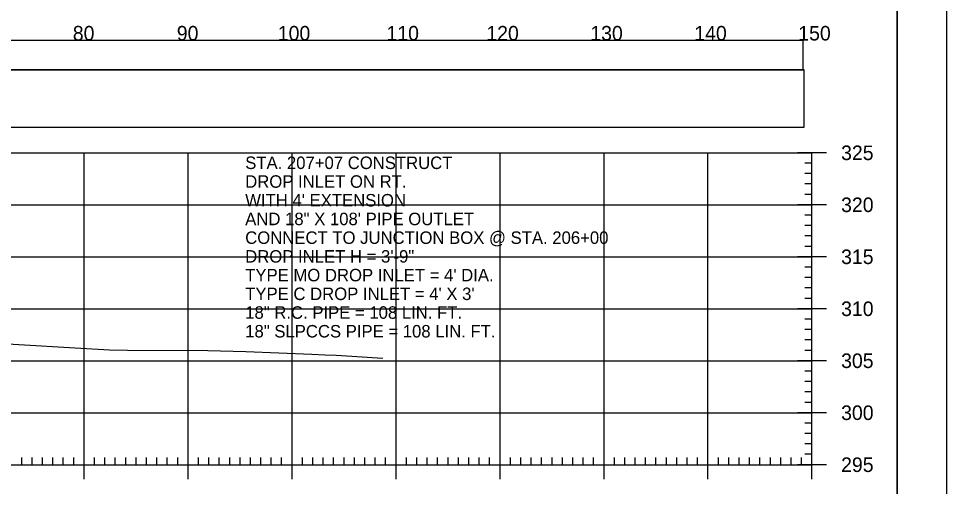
# Model space of a CAD drawing. Extents: x 1368122 to 1710785, y 373130 to 557566.
# Drawn here: x 1370095.9 to 1370185.2, y 374522.2 to 374567.2 of the extents above; entities that cross this region are included whole.
import ezdxf

# ---------------------------------------------------------------- set-up
doc = ezdxf.new("R2010")
doc.units = 0
for name, color, linetype in [('R_Alt Surface', 7, 'Continuous'), ('R_Axis', 7, 'Continuous'), ('R_Axis Annot', 7, 'Continuous'), ('R_Border', 7, 'Continuous'), ('R_Exist Surface', 7, 'Continuous'), ('R_Grid', 7, 'Continuous'), ('R_No Plot', 7, 'Continuous'), ('R_Water Annot', 7, 'Continuous')]:
    doc.layers.add(name, color=color, linetype=linetype)

msp = doc.modelspace()

# ---------------------------------------------------------------- linework, layer by layer
msp.add_lwpolyline([(1369873.087, 374562.329), (1370171.394, 374562.329), (1370171.394, 374565.146), (1369873.087, 374565.146)], close=True)
at = {"layer": 'R_Alt Surface'}
msp.add_lwpolyline([(1369873.087, 374556.807), (1370171.505, 374556.807), (1370171.505, 374562.329), (1369873.087, 374562.329)], close=True, dxfattribs=at)
at = {"layer": 'R_Axis'}
for p, q in [((1370173.641, 374554.337), (1370170.841, 374554.337)), ((1370172.241, 374524.337), (1370172.241, 374554.337)), ((1370172.241, 374553.337), (1370171.541, 374553.337)), ((1370172.241, 374552.337), (1370171.541, 374552.337)), ((1370172.241, 374551.337), (1370171.541, 374551.337)), ((1370172.241, 374550.337), (1370171.541, 374550.337)), ((1370173.641, 374549.337), (1370170.841, 374549.337)), ((1370172.241, 374548.337), (1370171.541, 374548.337)), ((1370172.241, 374547.337), (1370171.541, 374547.337)), ((1370172.241, 374546.337), (1370171.541, 374546.337)), ((1370172.241, 374545.337), (1370171.541, 374545.337)), ((1370173.641, 374544.337), (1370170.841, 374544.337)), ((1370172.241, 374543.337), (1370171.541, 374543.337)), ((1370172.241, 374542.337), (1370171.541, 374542.337)), ((1370172.241, 374541.337), (1370171.541, 374541.337)), ((1370172.241, 374540.337), (1370171.541, 374540.337)), ((1370173.641, 374539.337), (1370170.841, 374539.337)), ((1370172.241, 374538.337), (1370171.541, 374538.337)), ((1370172.241, 374537.337), (1370171.541, 374537.337)), ((1370172.241, 374536.337), (1370171.541, 374536.337)), ((1370172.241, 374535.337), (1370171.541, 374535.337)), ((1370173.641, 374534.337), (1370170.841, 374534.337)), ((1370172.241, 374533.337), (1370171.541, 374533.337)), ((1370172.241, 374532.337), (1370171.541, 374532.337)), ((1370172.241, 374531.337), (1370171.541, 374531.337)), ((1370172.241, 374530.337), (1370171.541, 374530.337)), ((1370173.641, 374529.337), (1370170.841, 374529.337)), ((1370172.241, 374528.337), (1370171.541, 374528.337)), ((1370172.241, 374527.337), (1370171.541, 374527.337)), ((1370172.241, 374526.337), (1370171.541, 374526.337)), ((1370102.241, 374522.937), (1370102.241, 374525.737)), ((1370112.241, 374522.937), (1370112.241, 374525.737)), ((1370122.241, 374522.937), (1370122.241, 374525.737)), ((1370132.241, 374522.937), (1370132.241, 374525.737)), ((1370142.241, 374522.937), (1370142.241, 374525.737)), ((1370152.241, 374522.937), (1370152.241, 374525.737)), ((1370162.241, 374522.937), (1370162.241, 374525.737)), ((1370172.241, 374525.337), (1370171.541, 374525.337)), ((1370172.241, 374522.937), (1370172.241, 374525.737)), ((1370096.241, 374524.337), (1370096.241, 374525.037)), ((1370097.241, 374524.337), (1370097.241, 374525.037)), ((1370098.241, 374524.337), (1370098.241, 374525.037)), ((1370099.241, 374524.337), (1370099.241, 374525.037)), ((1370100.241, 374524.337), (1370100.241, 374525.037)), ((1370101.241, 374524.337), (1370101.241, 374525.037)), ((1370103.241, 374524.337), (1370103.241, 374525.037)), ((1370104.241, 374524.337), (1370104.241, 374525.037)), ((1370105.241, 374524.337), (1370105.241, 374525.037)), ((1370106.241, 374524.337), (1370106.241, 374525.037)), ((1370107.241, 374524.337), (1370107.241, 374525.037)), ((1370108.241, 374524.337), (1370108.241, 374525.037)), ((1370109.241, 374524.337), (1370109.241, 374525.037)), ((1370110.241, 374524.337), (1370110.241, 374525.037)), ((1370111.241, 374524.337), (1370111.241, 374525.037)), ((1370113.241, 374524.337), (1370113.241, 374525.037)), ((1370114.241, 374524.337), (1370114.241, 374525.037)), ((1370115.241, 374524.337), (1370115.241, 374525.037)), ((1370116.241, 374524.337), (1370116.241, 374525.037)), ((1370117.241, 374524.337), (1370117.241, 374525.037)), ((1370118.241, 374524.337), (1370118.241, 374525.037)), ((1370119.241, 374524.337), (1370119.241, 374525.037)), ((1370120.241, 374524.337), (1370120.241, 374525.037)), ((1370121.241, 374524.337), (1370121.241, 374525.037)), ((1370123.241, 374524.337), (1370123.241, 374525.037)), ((1370124.241, 374524.337), (1370124.241, 374525.037)), ((1370125.241, 374524.337), (1370125.241, 374525.037)), ((1370126.241, 374524.337), (1370126.241, 374525.037)), ((1370127.241, 374524.337), (1370127.241, 374525.037)), ((1370128.241, 374524.337), (1370128.241, 374525.037)), ((1370129.241, 374524.337), (1370129.241, 374525.037)), ((1370130.241, 374524.337), (1370130.241, 374525.037)), ((1370131.241, 374524.337), (1370131.241, 374525.037)), ((1370133.241, 374524.337), (1370133.241, 374525.037)), ((1370134.241, 374524.337), (1370134.241, 374525.037)), ((1370135.241, 374524.337), (1370135.241, 374525.037)), ((1370136.241, 374524.337), (1370136.241, 374525.037)), ((1370137.241, 374524.337), (1370137.241, 374525.037)), ((1370138.241, 374524.337), (1370138.241, 374525.037)), ((1370139.241, 374524.337), (1370139.241, 374525.037)), ((1370140.241, 374524.337), (1370140.241, 374525.037)), ((1370141.241, 374524.337), (1370141.241, 374525.037)), ((1370143.241, 374524.337), (1370143.241, 374525.037)), ((1370144.241, 374524.337), (1370144.241, 374525.037)), ((1370145.241, 374524.337), (1370145.241, 374525.037)), ((1370146.241, 374524.337), (1370146.241, 374525.037)), ((1370147.241, 374524.337), (1370147.241, 374525.037)), ((1370148.241, 374524.337), (1370148.241, 374525.037)), ((1370149.241, 374524.337), (1370149.241, 374525.037)), ((1370150.241, 374524.337), (1370150.241, 374525.037)), ((1370151.241, 374524.337), (1370151.241, 374525.037)), ((1370153.241, 374524.337), (1370153.241, 374525.037)), ((1370154.241, 374524.337), (1370154.241, 374525.037)), ((1370155.241, 374524.337), (1370155.241, 374525.037)), ((1370156.241, 374524.337), (1370156.241, 374525.037)), ((1370157.241, 374524.337), (1370157.241, 374525.037)), ((1370158.241, 374524.337), (1370158.241, 374525.037)), ((1370159.241, 374524.337), (1370159.241, 374525.037)), ((1370160.241, 374524.337), (1370160.241, 374525.037)), ((1370161.241, 374524.337), (1370161.241, 374525.037)), ((1370163.241, 374524.337), (1370163.241, 374525.037)), ((1370164.241, 374524.337), (1370164.241, 374525.037)), ((1370165.241, 374524.337), (1370165.241, 374525.037)), ((1370166.241, 374524.337), (1370166.241, 374525.037)), ((1370167.241, 374524.337), (1370167.241, 374525.037)), ((1370168.241, 374524.337), (1370168.241, 374525.037)), ((1370169.241, 374524.337), (1370169.241, 374525.037)), ((1370170.241, 374524.337), (1370170.241, 374525.037)), ((1370171.241, 374524.337), (1370171.241, 374525.037)), ((1369872.241, 374524.337), (1370172.241, 374524.337)), ((1370173.641, 374524.337), (1370170.841, 374524.337))]:
    msp.add_line(p, q, dxfattribs=at)
at = {"layer": 'R_Border'}
msp.add_line((1370180.421, 374414.337), (1370180.421, 374619.797), dxfattribs=at)
at = {"layer": 'R_Exist Surface'}
msp.add_lwpolyline([(1370090.5, 374536.21), (1370101.391, 374535.563), (1370104.674, 374535.378), (1370106.41, 374535.369), (1370114.153, 374535.314), (1370117.781, 374535.233), (1370124.133, 374534.954), (1370125.397, 374534.891), (1370126.469, 374534.858), (1370130.981, 374534.578)], dxfattribs=at)
at = {"layer": 'R_Grid'}
for p, q in [((1369872.241, 374554.337), (1370172.241, 374554.337)), ((1370102.241, 374524.337), (1370102.241, 374554.337)), ((1370112.241, 374524.337), (1370112.241, 374554.337)), ((1370122.241, 374524.337), (1370122.241, 374554.337)), ((1370132.241, 374524.337), (1370132.241, 374554.337)), ((1370142.241, 374524.337), (1370142.241, 374554.337)), ((1370152.241, 374524.337), (1370152.241, 374554.337)), ((1370162.241, 374524.337), (1370162.241, 374554.337)), ((1370172.241, 374524.337), (1370172.241, 374554.337)), ((1369872.241, 374549.337), (1370172.241, 374549.337)), ((1369872.241, 374544.337), (1370172.241, 374544.337)), ((1369872.241, 374539.337), (1370172.241, 374539.337)), ((1369872.241, 374534.337), (1370172.241, 374534.337)), ((1369872.241, 374529.337), (1370172.241, 374529.337)), ((1369872.241, 374524.337), (1370172.241, 374524.337))]:
    msp.add_line(p, q, dxfattribs=at)
at = {"layer": 'R_No Plot'}
for points in [[(1369851.833, 374623.692), (1370185.173, 374623.692), (1370185.173, 374410.354), (1369851.833, 374410.354)], [(1370098.161, 374619.797), (1370117.781, 374619.797), (1370117.781, 374609.917), (1370133.893, 374609.917), (1370157.092, 374609.917), (1370157.213, 374581.761), (1370180.421, 374581.761), (1370180.421, 374414.337), (1369864.241, 374414.337), (1369864.241, 374619.797)]]:
    msp.add_lwpolyline(points, close=True, dxfattribs=at)

# ---------------------------------------------------------------- texts
at = {"layer": 'R_Axis Annot'}
for s, p in [('80', (1370101.155, 374565.137)), ('90', (1370111.155, 374565.137)), ('100', (1370120.868, 374565.137)), ('110', (1370131.32, 374565.137)), ('120', (1370140.923, 374565.137)), ('130', (1370150.923, 374565.137)), ('140', (1370160.923, 374565.137)), ('150', (1370170.923, 374565.137)), ('325', (1370175.041, 374553.637)), ('320', (1370175.041, 374548.637)), ('315', (1370175.041, 374543.637)), ('310', (1370175.041, 374538.637)), ('305', (1370175.041, 374533.637)), ('300', (1370175.041, 374528.637)), ('295', (1370175.041, 374523.637))]:
    msp.add_text(s, height=1.4, dxfattribs=at).set_placement(p)
at = {"layer": 'R_Water Annot'}
for s, p in [('STA. 207+07 CONSTRUCT', (1370117.735, 374552.775)), ('DROP INLET ON RT.', (1370117.735, 374550.975)), ("WITH 4' EXTENSION", (1370117.735, 374549.175)), ('AND 18" X 108\' PIPE OUTLET', (1370117.735, 374547.375)), ('CONNECT TO JUNCTION BOX @ STA. 206+00', (1370117.735, 374545.575)), ('DROP INLET H = 3\'-9"', (1370117.735, 374543.775)), ("TYPE MO DROP INLET = 4' DIA.", (1370117.735, 374541.975)), ("TYPE C DROP INLET = 4' X 3'", (1370117.735, 374540.175)), ('18" R.C. PIPE = 108 LIN. FT.', (1370117.735, 374538.375)), ('18" SLPCCS PIPE = 108 LIN. FT.', (1370117.735, 374536.575))]:
    msp.add_text(s, height=1.2, dxfattribs=at).set_placement(p)

doc.saveas('drawing.dxf')
